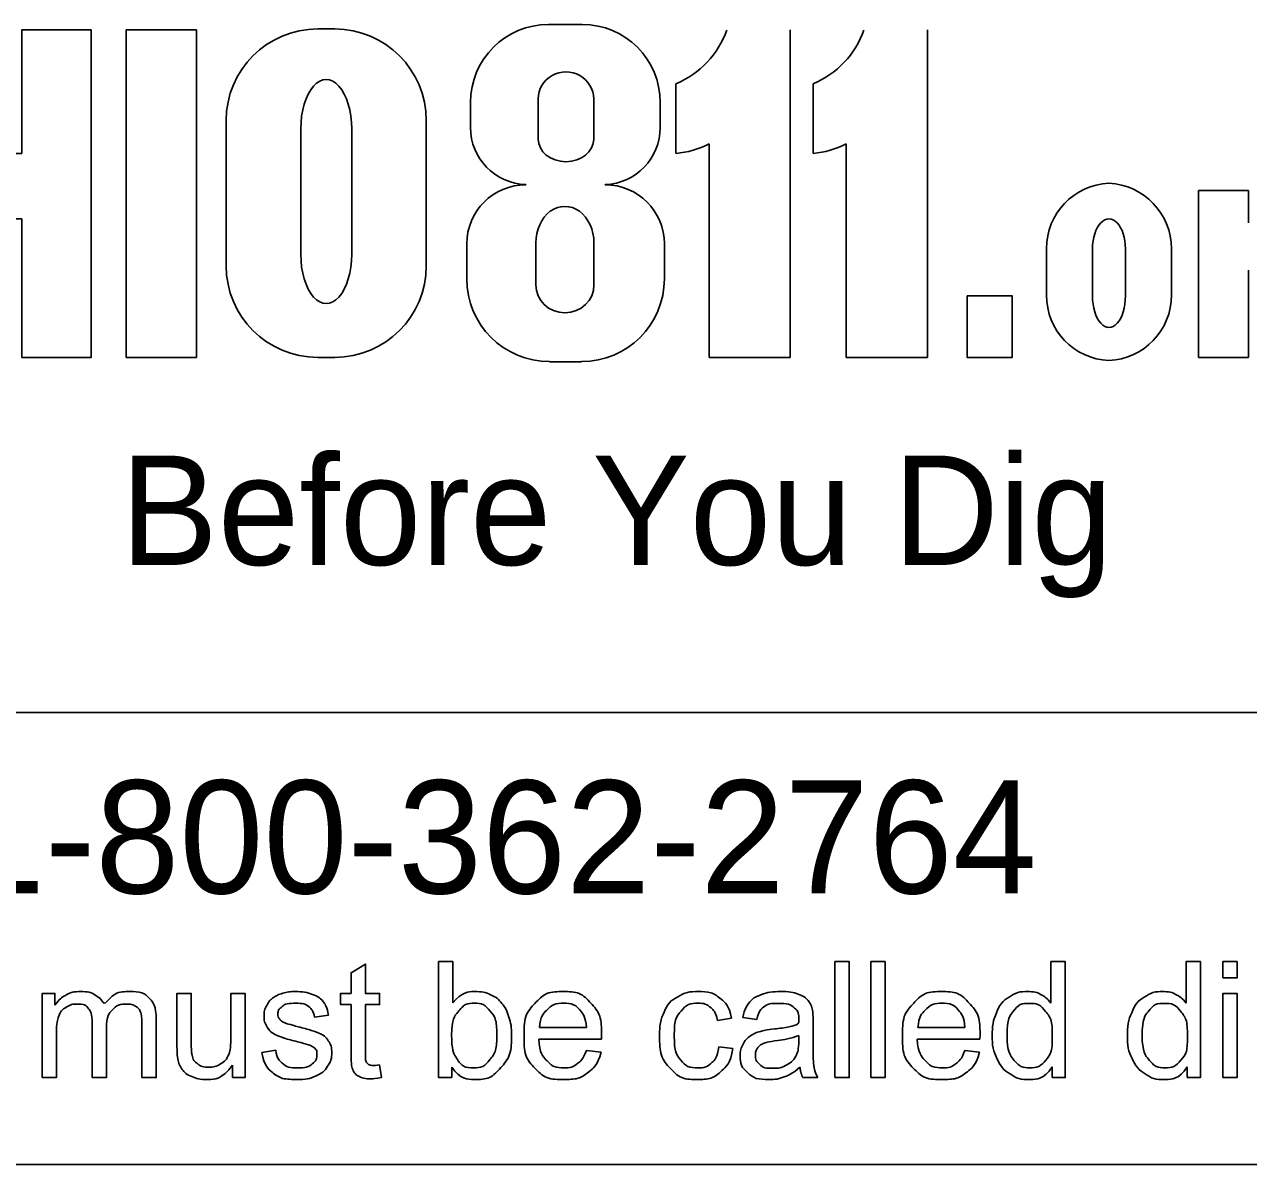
# Model space of a CAD drawing. Extents: x -17 to 88, y -5 to 22.
# Drawn here: x 5.288 to 6.912, y 1.801 to 3.314 of the extents above; entities that cross this region are included whole.
import ezdxf

# ---------------------------------------------------------------- set-up
doc = ezdxf.new("R2010")
doc.units = 0
doc.layers.add('SH_Data', color=7, linetype='Continuous')

msp = doc.modelspace()

# ---------------------------------------------------------------- linework, layer by layer
at = {"layer": 'SH_Data'}
for p, q in [((6.0283, 3.3142), (5.9838, 3.3142)), ((5.7, 3.3082), (5.6775, 3.3082)), ((6.3044, 3.3069), (6.3044, 2.8724)), ((6.4863, 3.3069), (6.4863, 2.8724)), ((6.1528, 3.143), (6.1528, 3.2356)), ((6.3348, 3.143), (6.3348, 3.2356)), ((5.8802, 3.2106), (5.8802, 3.1776)), ((5.97, 3.1621), (5.97, 3.2155)), ((6.0436, 3.2155), (6.0436, 3.1621)), ((6.1319, 3.1776), (6.1319, 3.2106)), ((5.556, 3.1867), (5.556, 2.9939)), ((5.8215, 2.9939), (5.8215, 3.1867)), ((5.655, 3.0094), (5.655, 3.1755)), ((5.7227, 3.1755), (5.7227, 3.0094)), ((6.1967, 2.8724), (6.1967, 3.1557)), ((6.3786, 2.8724), (6.3786, 3.1557)), ((6.9124, 3.0937), (6.8461, 3.0937)), ((6.8461, 3.0937), (6.8461, 2.8724)), ((6.9124, 3.0509), (6.9124, 3.0937)), ((5.8752, 3.0229), (5.8752, 2.9767)), ((5.9668, 2.9686), (5.9668, 3.0242)), ((6.044, 3.0242), (6.044, 2.9686)), ((6.1374, 2.9767), (6.1374, 3.0229)), ((6.6443, 2.955), (6.6443, 3.0166)), ((6.7054, 2.9539), (6.7054, 3.0166)), ((6.7491, 3.0166), (6.7491, 2.9539)), ((6.8102, 3.0166), (6.8102, 2.955)), ((6.9124, 2.8724), (6.9124, 2.9882)), ((5.6775, 2.8724), (5.7, 2.8724)), ((5.9851, 2.8667), (6.0275, 2.8667)), ((6.3044, 2.8724), (6.1967, 2.8724)), ((6.4863, 2.8724), (6.3786, 2.8724)), ((6.8461, 2.8724), (6.9124, 2.8724)), ((8.0351, 2.4012), (3.2851, 2.4012)), ((8.0351, 1.8012), (3.2851, 1.8012))]:
    msp.add_line(p, q, dxfattribs=at)
for points in [[(5.2156, 3.0561), (5.2848, 3.0561), (5.2848, 2.8724), (5.3771, 2.8724), (5.3771, 3.3069), (5.2848, 3.3069), (5.2848, 3.143), (5.2156, 3.143), (5.2156, 3.3069)], [(5.4232, 2.8724), (5.5166, 2.8724), (5.5166, 3.3069), (5.4232, 3.3069), (5.4232, 2.8724)], [(5.9538, 3.1016), (5.9538, 3.1015)], [(6.0588, 3.1015), (6.0588, 3.1016)], [(5.7218, 1.9492), (5.7218, 2.0135), (5.7079, 2.0135), (5.7079, 2.0282), (5.7218, 2.0282), (5.7218, 2.0558), (5.7407, 2.0672), (5.7407, 2.0282), (5.7596, 2.0282), (5.7596, 2.0135), (5.7407, 2.0135), (5.7407, 1.9481)], [(5.8553, 1.9166), (5.8378, 1.9166), (5.8378, 2.0706), (5.8567, 2.0706), (5.8567, 2.0157)], [(6.3637, 1.9166), (6.3637, 2.0706), (6.3826, 2.0706), (6.3826, 1.9166), (6.3637, 1.9166)], [(6.4114, 1.9166), (6.4114, 2.0706), (6.4303, 2.0706), (6.4303, 1.9166), (6.4114, 1.9166)], [(6.6503, 2.0154), (6.6503, 2.0706), (6.6692, 2.0706), (6.6692, 1.9166), (6.6517, 1.9166)], [(6.8297, 2.0154), (6.8297, 2.0706), (6.8486, 2.0706), (6.8486, 1.9166), (6.8311, 1.9166)], [(6.8784, 2.0489), (6.8784, 2.0706), (6.8973, 2.0706), (6.8973, 2.0489), (6.8784, 2.0489)], [(5.3119, 1.9166), (5.3119, 2.0282), (5.3288, 2.0282), (5.3288, 2.0125)], [(5.4907, 1.9591), (5.4907, 2.0282), (5.5096, 2.0282), (5.5096, 1.9663)], [(5.5622, 1.9684), (5.5622, 2.0282), (5.5811, 2.0282), (5.5811, 1.9166), (5.5642, 1.9166)], [(6.8784, 1.9166), (6.8784, 2.0282), (6.8973, 2.0282), (6.8973, 1.9166), (6.8784, 1.9166)], [(5.6918, 1.9993), (5.6732, 1.9969)], [(5.3972, 1.9814), (5.3972, 1.9166), (5.3783, 1.9166), (5.3783, 1.989)], [(5.4632, 1.9932), (5.4632, 1.9166), (5.4443, 1.9166), (5.4443, 1.9868)], [(5.9717, 1.983), (6.0341, 1.983)], [(6.2266, 1.9953), (6.2081, 1.9925)], [(6.2599, 1.9938), (6.2414, 1.9963)], [(6.3348, 1.9885), (6.3348, 1.9633)], [(6.4739, 1.983), (6.5362, 1.983)], [(5.3308, 1.9744), (5.3308, 1.9166), (5.3119, 1.9166)], [(6.0539, 1.9675), (5.9707, 1.9675)], [(6.3157, 1.9656), (6.3158, 1.9726)], [(6.5561, 1.9675), (6.4728, 1.9675)], [(5.6032, 1.9499), (5.6218, 1.9528)], [(6.0339, 1.9526), (6.0534, 1.9502)], [(6.2098, 1.9574), (6.2283, 1.955)], [(6.536, 1.9526), (6.5555, 1.9502)], [(5.5642, 1.9166), (5.5642, 1.9331)], [(5.7596, 1.9334), (5.7623, 1.9167)], [(5.8553, 1.9306), (5.8553, 1.9166)], [(6.3408, 1.9166), (6.3211, 1.9166)], [(6.6517, 1.9166), (6.6517, 1.9307)], [(6.8311, 1.9166), (6.8311, 1.9307)]]:
    msp.add_lwpolyline(points, dxfattribs=at)
msp.add_lwpolyline([(6.5391, 2.9539), (6.5989, 2.9539), (6.5989, 2.8724), (6.5391, 2.8724)], close=True, dxfattribs=at)
for centre, radius, start, end in [((5.9838, 3.2106), 0.1036, 90, 180), ((6.0283, 3.2106), 0.1036, 0, 90), ((5.6775, 3.1867), 0.1215, 90, 180), ((5.7, 3.1867), 0.1215, 0, 90), ((6.1067, 3.3465), 0.1202, 292.5572, 340.7355), ((6.2887, 3.3465), 0.1202, 292.5572, 340.7355), ((5.9562, 3.1776), 0.076, 180, 268.1442), ((6.0559, 3.1776), 0.076, 272.2058, 0), ((6.142, 3.2627), 0.1202, 275.1733, 297.0931), ((6.3239, 3.2627), 0.1202, 275.1733, 297.0931), ((6.7312, 3.0166), 0.0869, 92.5886, 180), ((6.7233, 3.0166), 0.0869, 0, 87.4114), ((5.9538, 3.0229), 0.0786, 90, 180), ((6.0588, 3.0229), 0.0786, 0, 90), ((5.6775, 2.9939), 0.1215, 180, 270), ((5.7, 2.9939), 0.1215, 270, 0), ((5.9851, 2.9767), 0.1099, 180, 270), ((6.0275, 2.9767), 0.1099, 270, 0), ((6.7312, 2.955), 0.0869, 180, 267.4114), ((6.7233, 2.955), 0.0869, 272.5886, 0)]:
    msp.add_arc(centre, radius, start, end, dxfattribs=at)
for centre, major_axis, ratio, start_param, end_param in [((6.0068, 3.2155), (0.0368, 0), 0.969373, 0, 3.141593), ((5.6888, 3.1755), (0, 0.0657), 0.514403, 4.712389, 7.853982), ((6.0068, 3.1621), (0.0368, 0), 0.818453, 3.141593, 6.283185), ((6.0054, 3.0242), (0, 0.0486), 0.794529, 4.712389, 7.853982), ((6.7273, 3.0166), (0, 0.0395), 0.553236, 4.712389, 7.853982), ((5.6888, 3.0094), (0, 0.0657), 0.514403, 1.570796, 4.712389), ((6.0054, 2.9686), (0.0386, 0), 0.959837, 3.141593, 6.283185), ((6.7273, 2.9539), (0, 0.0419), 0.522014, 1.570796, 4.712389)]:
    msp.add_ellipse(centre, major_axis=major_axis, ratio=ratio, start_param=start_param, end_param=end_param, dxfattribs=at)
for points, degree in [([(5.3288, 2.0125), (5.3341, 2.0207), (5.3428, 2.0257), (5.3515, 2.0307), (5.3627, 2.0307), (5.3751, 2.0307), (5.383, 2.0255), (5.391, 2.0204), (5.3942, 2.0111), (5.4075, 2.0307), (5.4287, 2.0307), (5.4453, 2.0307), (5.4543, 2.0215), (5.4632, 2.0123), (5.4632, 1.9932)], 3), ([(5.6218, 1.9528), (5.6234, 1.9416), (5.6306, 1.9356), (5.6379, 1.9296), (5.6508, 1.9296), (5.6639, 1.9296), (5.6702, 1.9349), (5.6765, 1.9402), (5.6765, 1.9474), (5.6765, 1.9538), (5.6709, 1.9575), (5.667, 1.96), (5.6516, 1.9639), (5.6308, 1.9692), (5.6227, 1.973), (5.6147, 1.9768), (5.6105, 1.9836), (5.6063, 1.9904), (5.6063, 1.9986), (5.6063, 2.006), (5.6098, 2.0124), (5.6132, 2.0187), (5.6191, 2.0229), (5.6235, 2.0262), (5.6311, 2.0284), (5.6388, 2.0307), (5.6475, 2.0307), (5.6606, 2.0307), (5.6706, 2.0269), (5.6805, 2.0231), (5.6853, 2.0166), (5.69, 2.0102), (5.6918, 1.9993)], 3), ([(5.8567, 2.0157), (5.8687, 2.0307), (5.8873, 2.0307), (5.8976, 2.0307), (5.9068, 2.0265), (5.9159, 2.0224), (5.9219, 2.0149), (5.9278, 2.0074), (5.9312, 1.9968), (5.9345, 1.9861), (5.9345, 1.9741), (5.9345, 1.9454), (5.9203, 1.9298), (5.9062, 1.9141), (5.8863, 1.9141), (5.8665, 1.9141), (5.8553, 1.9306)], 3), ([(6.0534, 1.9502), (6.0488, 1.933), (6.0363, 1.9236), (6.0238, 1.9141), (6.0043, 1.9141), (5.9799, 1.9141), (5.9655, 1.9292), (5.9512, 1.9443), (5.9512, 1.9714), (5.9512, 1.9996), (5.9657, 2.0151), (5.9802, 2.0307), (6.0033, 2.0307), (6.0257, 2.0307), (6.0398, 2.0154), (6.054, 2.0002), (6.054, 1.9726), (6.054, 1.9709), (6.0539, 1.9675)], 3), ([(6.2283, 1.955), (6.2253, 1.9358), (6.2127, 1.925), (6.2002, 1.9141), (6.1819, 1.9141), (6.159, 1.9141), (6.1451, 1.9291), (6.1311, 1.944), (6.1311, 1.972), (6.1311, 1.99), (6.1371, 2.0036), (6.1431, 2.0171), (6.1554, 2.0239), (6.1676, 2.0307), (6.182, 2.0307), (6.2002, 2.0307), (6.2117, 2.0215), (6.2233, 2.0123), (6.2266, 1.9953)], 3), ([(6.2414, 1.9963), (6.2439, 2.0082), (6.2496, 2.0155), (6.2554, 2.0228), (6.2663, 2.0267), (6.2773, 2.0307), (6.2916, 2.0307), (6.3059, 2.0307), (6.3148, 2.0273), (6.3238, 2.0239), (6.328, 2.0188), (6.3322, 2.0137), (6.3338, 2.006), (6.3348, 2.0011), (6.3348, 1.9885)], 3), ([(6.5555, 1.9502), (6.5509, 1.933), (6.5384, 1.9236), (6.5259, 1.9141), (6.5065, 1.9141), (6.482, 1.9141), (6.4677, 1.9292), (6.4533, 1.9443), (6.4533, 1.9714), (6.4533, 1.9996), (6.4678, 2.0151), (6.4823, 2.0307), (6.5054, 2.0307), (6.5278, 2.0307), (6.542, 2.0154), (6.5562, 2.0002), (6.5562, 1.9726), (6.5562, 1.9709), (6.5561, 1.9675)], 3), ([(6.6517, 1.9307), (6.6411, 1.9141), (6.6205, 1.9141), (6.6072, 1.9141), (6.596, 1.9215), (6.5848, 1.9288), (6.5786, 1.942), (6.5725, 1.9552), (6.5725, 1.9723), (6.5725, 1.989), (6.578, 2.0026), (6.5836, 2.0162), (6.5947, 2.0234), (6.6058, 2.0307), (6.6196, 2.0307), (6.6296, 2.0307), (6.6375, 2.0264), (6.6454, 2.0222), (6.6503, 2.0154)], 3), ([(6.8311, 1.9307), (6.8205, 1.9141), (6.7999, 1.9141), (6.7865, 1.9141), (6.7753, 1.9215), (6.7641, 1.9288), (6.758, 1.942), (6.7518, 1.9552), (6.7518, 1.9723), (6.7518, 1.989), (6.7574, 2.0026), (6.763, 2.0162), (6.7741, 2.0234), (6.7852, 2.0307), (6.7989, 2.0307), (6.809, 2.0307), (6.8169, 2.0264), (6.8247, 2.0222), (6.8297, 2.0154)], 3), ([(5.3783, 1.989), (5.3783, 2.0016), (5.3736, 2.0079), (5.369, 2.0142), (5.3585, 2.0142), (5.3505, 2.0142), (5.3437, 2.01), (5.3369, 2.0058), (5.3339, 1.9978), (5.3308, 1.9897), (5.3308, 1.9744)], 3), ([(5.4443, 1.9868), (5.4443, 1.9982), (5.4425, 2.0032), (5.4407, 2.0081), (5.4358, 2.0112), (5.431, 2.0142), (5.4245, 2.0142), (5.4127, 2.0142), (5.4049, 2.0064), (5.3972, 1.9986), (5.3972, 1.9814)], 3), ([(5.6732, 1.9969), (5.672, 2.0055), (5.6659, 2.0103), (5.6599, 2.0152), (5.6488, 2.0152), (5.6358, 2.0152), (5.6302, 2.0109), (5.6247, 2.0065), (5.6247, 2.0008), (5.6247, 1.9971), (5.627, 1.9941), (5.6293, 1.9911), (5.6342, 1.9891), (5.6371, 1.988), (5.6509, 1.9842), (5.671, 1.9789), (5.679, 1.9755), (5.687, 1.9721), (5.6915, 1.9656), (5.696, 1.959), (5.696, 1.9494), (5.696, 1.9399), (5.6905, 1.9316), (5.685, 1.9232), (5.6745, 1.9187), (5.6641, 1.9141), (5.651, 1.9141), (5.6292, 1.9141), (5.6178, 1.9231), (5.6063, 1.9322), (5.6032, 1.9499)], 3), ([(5.8551, 1.9732), (5.8551, 1.9532), (5.8605, 1.9442), (5.8694, 1.9296), (5.8846, 1.9296), (5.897, 1.9296), (5.906, 1.9404), (5.915, 1.9512), (5.915, 1.9725), (5.915, 1.9944), (5.9064, 2.0048), (5.8977, 2.0152), (5.8855, 2.0152), (5.8731, 2.0152), (5.8641, 2.0044), (5.8551, 1.9936), (5.8551, 1.9732)], 3), ([(6.0341, 1.983), (6.0328, 1.9971), (6.0269, 2.0042), (6.0179, 2.0152), (6.0035, 2.0152), (5.9904, 2.0152), (5.9816, 2.0064), (5.9727, 1.9977), (5.9717, 1.983)], 3), ([(6.2081, 1.9925), (6.2055, 2.0038), (6.1988, 2.0095), (6.1922, 2.0152), (6.1827, 2.0152), (6.1685, 2.0152), (6.1595, 2.0049), (6.1506, 1.9947), (6.1506, 1.9725), (6.1506, 1.95), (6.1592, 1.9398), (6.1679, 1.9296), (6.1817, 1.9296), (6.1929, 1.9296), (6.2003, 1.9364), (6.2078, 1.9433), (6.2098, 1.9574)], 3), ([(6.3173, 1.9303), (6.3067, 1.9214), (6.297, 1.9178), (6.2873, 1.9141), (6.2762, 1.9141), (6.2578, 1.9141), (6.2479, 1.9231), (6.2381, 1.9321), (6.2381, 1.946), (6.2381, 1.9542), (6.2418, 1.961), (6.2455, 1.9677), (6.2516, 1.9718), (6.2576, 1.9759), (6.2652, 1.978), (6.2707, 1.9795), (6.282, 1.9809), (6.3049, 1.9836), (6.3157, 1.9874), (6.3158, 1.9913), (6.3158, 1.9923), (6.3158, 2.0039), (6.3104, 2.0086), (6.3032, 2.0151), (6.2889, 2.0151), (6.2756, 2.0151), (6.2693, 2.0104), (6.2629, 2.0057), (6.2599, 1.9938)], 3), ([(6.5362, 1.983), (6.5349, 1.9971), (6.5291, 2.0042), (6.52, 2.0152), (6.5056, 2.0152), (6.4926, 2.0152), (6.4837, 2.0064), (6.4748, 1.9977), (6.4739, 1.983)], 3), ([(6.592, 1.9723), (6.592, 1.9508), (6.601, 1.9402), (6.61, 1.9296), (6.6223, 1.9296), (6.6347, 1.9296), (6.6434, 1.9398), (6.6521, 1.9499), (6.6521, 1.9707), (6.6521, 1.9936), (6.6432, 2.0043), (6.6344, 2.0151), (6.6215, 2.0151), (6.6089, 2.0151), (6.6004, 2.0048), (6.592, 1.9945), (6.592, 1.9723)], 3), ([(6.7713, 1.9723), (6.7713, 1.9508), (6.7804, 1.9402), (6.7894, 1.9296), (6.8017, 1.9296), (6.8141, 1.9296), (6.8227, 1.9398), (6.8314, 1.9499), (6.8314, 1.9707), (6.8314, 1.9936), (6.8226, 2.0043), (6.8138, 2.0151), (6.8008, 2.0151), (6.7882, 2.0151), (6.7798, 2.0048), (6.7713, 1.9945), (6.7713, 1.9723)], 3), ([(5.5096, 1.9663), (5.5096, 1.9515), (5.5108, 1.9464), (5.5126, 1.9389), (5.5183, 1.9347), (5.5241, 1.9304), (5.5326, 1.9304), (5.5411, 1.9304), (5.5486, 1.9348), (5.556, 1.9391), (5.5591, 1.9467), (5.5622, 1.9542), (5.5622, 1.9684)], 3), ([(5.9707, 1.9675), (5.9717, 1.9491), (5.9811, 1.9394), (5.9904, 1.9296), (6.0044, 1.9296), (6.0148, 1.9296), (6.0222, 1.9351), (6.0295, 1.9406), (6.0339, 1.9526)], 3), ([(6.3158, 1.9726), (6.3055, 1.9684), (6.2849, 1.9654), (6.2732, 1.9638), (6.2684, 1.9617), (6.2635, 1.9596), (6.2609, 1.9555), (6.2583, 1.9515), (6.2583, 1.9465), (6.2583, 1.939), (6.264, 1.9339), (6.2697, 1.9289), (6.2807, 1.9289), (6.2916, 1.9289), (6.3001, 1.9337), (6.3086, 1.9385), (6.3126, 1.9468), (6.3157, 1.9532), (6.3157, 1.9656)], 3), ([(6.4728, 1.9675), (6.4739, 1.9491), (6.4832, 1.9394), (6.4926, 1.9296), (6.5066, 1.9296), (6.517, 1.9296), (6.5243, 1.9351), (6.5317, 1.9406), (6.536, 1.9526)], 3), ([(5.5642, 1.9331), (5.5512, 1.9141), (5.5288, 1.9141), (5.519, 1.9141), (5.5104, 1.9179), (5.5019, 1.9217), (5.4977, 1.9274), (5.4936, 1.9331), (5.4919, 1.9414), (5.4907, 1.947), (5.4907, 1.9591)], 3), ([(5.7623, 1.9167), (5.7544, 1.9151), (5.7481, 1.9151), (5.7378, 1.9151), (5.7321, 1.9183), (5.7265, 1.9216), (5.7241, 1.9269), (5.7218, 1.9322), (5.7218, 1.9492)], 3), ([(6.3348, 1.9633), (6.3348, 1.937), (6.336, 1.93), (6.3372, 1.923), (6.3408, 1.9166)], 3), ([(5.7407, 1.9481), (5.7407, 1.94), (5.7417, 1.9377), (5.7427, 1.9354), (5.745, 1.934), (5.7472, 1.9327), (5.7514, 1.9327), (5.7545, 1.9327), (5.7596, 1.9334)], 3), ([(6.3211, 1.9166), (6.3181, 1.9225), (6.3173, 1.9303)], 2)]:
    msp.add_open_spline(points, degree=degree, dxfattribs=at)

# ---------------------------------------------------------------- texts
for s, height, p in [('Before You Dig', 0.1452, (5.4155, 2.5969)), ('OHIO811, 8-1-1, or 1-800-362-2764', 0.15, (3.4315, 2.161))]:
    msp.add_text(s, height=height, dxfattribs=at).set_placement(p)

doc.saveas('drawing.dxf')
